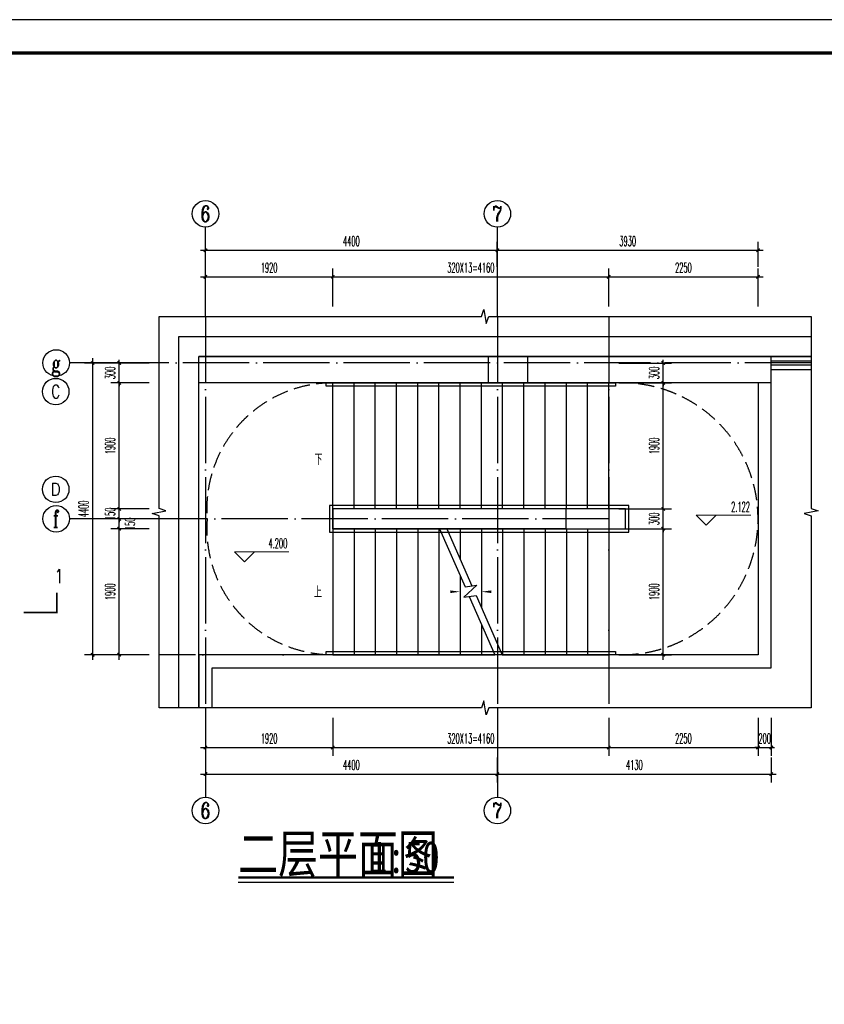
# Model space of a CAD drawing. Extents: x 1779708 to 7299578, y -1121471 to 88434.
# Tile 661 of 1056: x 6061197 to 6073326, y -959000 to -944150. Entities that reach past the tile are written whole.
import ezdxf
from ezdxf.enums import TextEntityAlignment as Align

# ---------------------------------------------------------------- set-up
doc = ezdxf.new("R2010")
doc.units = 0
doc.header["$LTSCALE"] = 1000
doc.header["$MEASUREMENT"] = 0
doc.linetypes.add('DASH', pattern=[0.35, 0.25, -0.1])
doc.linetypes.add('DOTE', pattern=[2.42, 2, -0.2, 0.02, -0.2])
doc.layers.get('0').update_dxf_attribs({"linetype": 'CONTINUOUS'})
doc.layers.get('Defpoints').update_dxf_attribs({"linetype": 'CONTINUOUS'})
for name, color, linetype in [('AXIS', 3, 'CONTINUOUS'), ('AXIS_TEXT', 7, 'CONTINUOUS'), ('DIM_SYMB', 3, 'CONTINUOUS'), ('DOTE', 1, 'DOTE'), ('PUB_DIM', 3, 'CONTINUOUS'), ('PUB_TEXT', 7, 'CONTINUOUS'), ('PUB_TITLE', 4, 'CONTINUOUS'), ('STAIR', 2, 'CONTINUOUS'), ('WALL', 255, 'CONTINUOUS'), ('可见线', 6, 'CONTINUOUS'), ('填充细线', 8, 'CONTINUOUS'), ('室外构件', 4, 'CONTINUOUS'), ('栏杆', 6, 'CONTINUOUS')]:
    doc.layers.add(name, color=color, linetype=linetype)
doc.layers.add('DIM_ELEV', color=3, linetype='CONTINUOUS', lineweight=13)
doc.styles.add('-仿宋_GB2312', font='txt', dxfattribs={"width": 0.8})
doc.styles.add('_TCH_AXIS', font='COMPLEX', dxfattribs={"bigfont": 'GBCBIG'})
doc.styles.add('_TCH_DIM', font='SIMPLEX.shx', dxfattribs={"width": 0.7, "bigfont": 'GBCBIG.shx'})
doc.styles.add('_TCH_DIM_T3', font='SIMPLEX.shx', dxfattribs={"width": 0.494118, "bigfont": 'GBCBIG.shx'})
doc.styles.add('_TCH_LABEL', font='COMPLEX', dxfattribs={"bigfont": 'GBCBIG'})
doc.styles.add('COMPLEX', font='COMPLEX')
doc.dimstyles.new('_TCH_ARCH&&50', dxfattribs={"dimtxt": 148.75, "dimasz": 50, "dimexe": 125, "dimexo": 150, "dimgap": 63.125, "dimtad": 1, "dimdec": 0, "dimzin": 0, "dimdsep": 46, "dimtxsty": '_TCH_DIM_T3', "dimblk": 'ARCHTICK', "dimcen": 0.09, "dimdle": 75, "dimclrt": 7, "dimazin": 2, "dimtfac": 1, "dimtdec": 0, "dimtix": 1, "dimtmove": 2, "dimatfit": 3, "dimfxl": 250, "dimtolj": 1, "dimtzin": 0, "dimarcsym": 0})

# ---------------------------------------------------------------- blocks, each defined once
blk = doc.blocks.new('A$C3D8761CE')
at = {"layer": 'PUB_TITLE'}
blk.add_lwpolyline([(0, 0), (84100, 0), (84100, 59400), (0, 59400)], close=True, dxfattribs=at)
at = {"layer": 'PUB_TITLE', "const_width": 100}
blk.add_lwpolyline([(2500, 1000), (83100, 1000), (83100, 58400), (2500, 58400)], close=True, dxfattribs=at)
blk = doc.blocks.new('_AXISO')
blk.add_circle((0, 0), 0.5)
at = {"layer": 'AXIS_TEXT', "style": 'COMPLEX', "width": 1.041667}
blk.add_attdef('A', text='', height=0.56, dxfattribs=at).set_placement((-0.25, -0.28), (0.25, -0.28), align=Align.FIT)
blk = doc.blocks.new('_ArchTick')
at = {"color": 0, "linetype": 'ByBlock', "const_width": 0.4}
blk.add_lwpolyline([(-0.5, -0.5), (0.5, 0.5)], dxfattribs=at)
blk = doc.blocks.new('*D1974')
at = {"layer": 'Defpoints', "color": 0, "transparency": 16777216}
for p in [(6063997, -954528), (6065917, -954528), (6065917, -955128)]:
    blk.add_point(p, dxfattribs=at)
at = {"layer": 'PUB_DIM', "color": 0, "lineweight": -2, "transparency": 16777216}
for p, q in [((6063997, -954678), (6063997, -955253)), ((6065917, -954678), (6065917, -955253)), ((6063922, -955128), (6065992, -955128))]:
    blk.add_line(p, q, dxfattribs=at)
at = {"layer": 'PUB_DIM', "color": 0, "lineweight": -2, "transparency": 16777216, "xscale": 50, "yscale": 50, "zscale": 50, "rotation": 180}
blk.add_blockref('_ArchTick', (6063997, -955128), dxfattribs=at)
at = {"layer": 'PUB_DIM', "color": 0, "lineweight": -2, "transparency": 16777216, "xscale": 50, "yscale": 50, "zscale": 50}
blk.add_blockref('_ArchTick', (6065917, -955128), dxfattribs=at)
at = {"layer": 'PUB_DIM', "color": 7, "transparency": 16777216, "insert": (6064957, -954990), "char_height": 148.8, "attachment_point": 5, "style": '_TCH_DIM_T3'}
blk.add_mtext('\\A1;1920', dxfattribs=at)
blk = doc.blocks.new('*D1975')
at = {"layer": 'Defpoints', "color": 0, "transparency": 16777216}
for p in [(6065917, -954528), (6070077, -954528), (6070077, -955128)]:
    blk.add_point(p, dxfattribs=at)
at = {"layer": 'PUB_DIM', "color": 0, "lineweight": -2, "transparency": 16777216}
for p, q in [((6065917, -954678), (6065917, -955253)), ((6070077, -954678), (6070077, -955253)), ((6065842, -955128), (6070152, -955128))]:
    blk.add_line(p, q, dxfattribs=at)
at = {"layer": 'PUB_DIM', "color": 0, "lineweight": -2, "transparency": 16777216, "xscale": 50, "yscale": 50, "zscale": 50, "rotation": 180}
blk.add_blockref('_ArchTick', (6065917, -955128), dxfattribs=at)
at = {"layer": 'PUB_DIM', "color": 0, "lineweight": -2, "transparency": 16777216, "xscale": 50, "yscale": 50, "zscale": 50}
blk.add_blockref('_ArchTick', (6070077, -955128), dxfattribs=at)
at = {"layer": 'PUB_DIM', "color": 7, "transparency": 16777216, "insert": (6067997, -954990), "char_height": 148.75, "attachment_point": 5, "style": '_TCH_DIM_T3'}
blk.add_mtext('\\A1;320X13=4160', dxfattribs=at)
blk = doc.blocks.new('*D1976')
at = {"layer": 'Defpoints', "color": 0, "transparency": 16777216}
for p in [(6070077, -954528), (6072327, -954528), (6072327, -955128)]:
    blk.add_point(p, dxfattribs=at)
at = {"layer": 'PUB_DIM', "color": 0, "lineweight": -2, "transparency": 16777216}
for p, q in [((6070077, -954678), (6070077, -955253)), ((6072327, -954678), (6072327, -955253)), ((6070002, -955128), (6072402, -955128))]:
    blk.add_line(p, q, dxfattribs=at)
at = {"layer": 'PUB_DIM', "color": 0, "lineweight": -2, "transparency": 16777216, "xscale": 50, "yscale": 50, "zscale": 50, "rotation": 180}
blk.add_blockref('_ArchTick', (6070077, -955128), dxfattribs=at)
at = {"layer": 'PUB_DIM', "color": 0, "lineweight": -2, "transparency": 16777216, "xscale": 50, "yscale": 50, "zscale": 50}
blk.add_blockref('_ArchTick', (6072327, -955128), dxfattribs=at)
at = {"layer": 'PUB_DIM', "color": 7, "transparency": 16777216, "insert": (6071202, -954990), "char_height": 148.8, "attachment_point": 5, "style": '_TCH_DIM_T3'}
blk.add_mtext('\\A1;2250', dxfattribs=at)
blk = doc.blocks.new('*D1977')
at = {"layer": 'Defpoints', "color": 0, "transparency": 16777216}
for p in [(6072327, -954528), (6072527, -954528), (6072527, -955128)]:
    blk.add_point(p, dxfattribs=at)
at = {"layer": 'PUB_DIM', "color": 0, "lineweight": -2, "transparency": 16777216}
for p, q in [((6072327, -954678), (6072327, -955253)), ((6072527, -954678), (6072527, -955253)), ((6072327, -955128), (6072277, -955128)), ((6072327, -955128), (6072527, -955128)), ((6072527, -955128), (6072577, -955128))]:
    blk.add_line(p, q, dxfattribs=at)
at = {"layer": 'PUB_DIM', "color": 0, "lineweight": -2, "transparency": 16777216, "xscale": 50, "yscale": 50, "zscale": 50}
blk.add_blockref('_ArchTick', (6072327, -955128), dxfattribs=at)
at = {"layer": 'PUB_DIM', "color": 0, "lineweight": -2, "transparency": 16777216, "xscale": 50, "yscale": 50, "zscale": 50, "rotation": 180}
blk.add_blockref('_ArchTick', (6072527, -955128), dxfattribs=at)
at = {"layer": 'PUB_DIM', "color": 7, "transparency": 16777216, "insert": (6072427, -954990), "char_height": 148.8, "attachment_point": 5, "style": '_TCH_DIM_T3'}
blk.add_mtext('\\A1;200', dxfattribs=at)
blk = doc.blocks.new('*D1978')
at = {"layer": 'Defpoints', "color": 0, "transparency": 16777216}
for p in [(6062697, -951828), (6063297, -951828), (6063297, -953728)]:
    blk.add_point(p, dxfattribs=at)
at = {"layer": 'PUB_DIM', "color": 0, "lineweight": -2, "transparency": 16777216}
for p, q in [((6063147, -951828), (6062572, -951828)), ((6062697, -953803), (6062697, -951753)), ((6063147, -953728), (6062572, -953728))]:
    blk.add_line(p, q, dxfattribs=at)
at = {"layer": 'PUB_DIM', "color": 0, "lineweight": -2, "transparency": 16777216, "xscale": 50, "yscale": 50, "zscale": 50}
for p, rotation in [((6062697, -951828), 90), ((6062697, -953728), 270)]:
    blk.add_blockref('_ArchTick', p, dxfattribs=dict(at, rotation=rotation))
at = {"layer": 'PUB_DIM', "color": 7, "transparency": 16777216, "insert": (6062560, -952778), "char_height": 148.8, "attachment_point": 5, "rotation": 90, "style": '_TCH_DIM_T3'}
blk.add_mtext('\\A1;1900', dxfattribs=at)
blk = doc.blocks.new('*D1979')
at = {"layer": 'Defpoints', "color": 0, "transparency": 16777216}
for p in [(6062697, -951678), (6063297, -951678), (6063297, -951828)]:
    blk.add_point(p, dxfattribs=at)
at = {"layer": 'PUB_DIM', "color": 0, "lineweight": -2, "transparency": 16777216}
for p, q in [((6063147, -951678), (6062572, -951678)), ((6062697, -951903), (6062697, -951603)), ((6063147, -951828), (6062572, -951828))]:
    blk.add_line(p, q, dxfattribs=at)
at = {"layer": 'PUB_DIM', "color": 0, "lineweight": -2, "transparency": 16777216, "xscale": 50, "yscale": 50, "zscale": 50}
for p, rotation in [((6062697, -951678), 90), ((6062697, -951828), 270)]:
    blk.add_blockref('_ArchTick', p, dxfattribs=dict(at, rotation=rotation))
at = {"layer": 'PUB_DIM', "color": 7, "transparency": 16777216, "insert": (6062860, -951753), "char_height": 148.8, "attachment_point": 5, "rotation": 90, "style": '_TCH_DIM_T3'}
blk.add_mtext('\\A1;150', dxfattribs=at)
blk = doc.blocks.new('*D1980')
at = {"layer": 'Defpoints', "color": 0, "transparency": 16777216}
for p in [(6062697, -951528), (6063297, -951528), (6063297, -951678)]:
    blk.add_point(p, dxfattribs=at)
at = {"layer": 'PUB_DIM', "color": 0, "lineweight": -2, "transparency": 16777216}
for p, q in [((6063147, -951528), (6062572, -951528)), ((6062697, -951528), (6062697, -951478)), ((6062697, -951678), (6062697, -951528)), ((6063147, -951678), (6062572, -951678)), ((6062697, -951678), (6062697, -951728))]:
    blk.add_line(p, q, dxfattribs=at)
at = {"layer": 'PUB_DIM', "color": 0, "lineweight": -2, "transparency": 16777216, "xscale": 50, "yscale": 50, "zscale": 50}
for p, rotation in [((6062697, -951528), 270), ((6062697, -951678), 90)]:
    blk.add_blockref('_ArchTick', p, dxfattribs=dict(at, rotation=rotation))
at = {"layer": 'PUB_DIM', "color": 7, "transparency": 16777216, "insert": (6062560, -951603), "char_height": 148.8, "attachment_point": 5, "rotation": 90, "style": '_TCH_DIM_T3'}
blk.add_mtext('\\A1;150', dxfattribs=at)
blk = doc.blocks.new('*D1981')
at = {"layer": 'Defpoints', "color": 0, "transparency": 16777216}
for p in [(6062697, -949628), (6063297, -949628), (6063297, -951528)]:
    blk.add_point(p, dxfattribs=at)
at = {"layer": 'PUB_DIM', "color": 0, "lineweight": -2, "transparency": 16777216}
for p, q in [((6063147, -949628), (6062572, -949628)), ((6062697, -951603), (6062697, -949553)), ((6063147, -951528), (6062572, -951528))]:
    blk.add_line(p, q, dxfattribs=at)
at = {"layer": 'PUB_DIM', "color": 0, "lineweight": -2, "transparency": 16777216, "xscale": 50, "yscale": 50, "zscale": 50}
for p, rotation in [((6062697, -949628), 90), ((6062697, -951528), 270)]:
    blk.add_blockref('_ArchTick', p, dxfattribs=dict(at, rotation=rotation))
at = {"layer": 'PUB_DIM', "color": 7, "transparency": 16777216, "insert": (6062560, -950578), "char_height": 148.8, "attachment_point": 5, "rotation": 90, "style": '_TCH_DIM_T3'}
blk.add_mtext('\\A1;1900', dxfattribs=at)
blk = doc.blocks.new('*D1982')
at = {"layer": 'Defpoints', "color": 0, "transparency": 16777216}
for p in [(6062697, -949328), (6063297, -949328), (6063297, -949628)]:
    blk.add_point(p, dxfattribs=at)
at = {"layer": 'PUB_DIM', "color": 0, "lineweight": -2, "transparency": 16777216}
for p, q in [((6063147, -949328), (6062572, -949328)), ((6062697, -949328), (6062697, -949278)), ((6062697, -949628), (6062697, -949328)), ((6063147, -949628), (6062572, -949628)), ((6062697, -949628), (6062697, -949678))]:
    blk.add_line(p, q, dxfattribs=at)
at = {"layer": 'PUB_DIM', "color": 0, "lineweight": -2, "transparency": 16777216, "xscale": 50, "yscale": 50, "zscale": 50}
for p, rotation in [((6062697, -949328), 270), ((6062697, -949628), 90)]:
    blk.add_blockref('_ArchTick', p, dxfattribs=dict(at, rotation=rotation))
at = {"layer": 'PUB_DIM', "color": 7, "transparency": 16777216, "insert": (6062560, -949478), "char_height": 148.8, "attachment_point": 5, "rotation": 90, "style": '_TCH_DIM_T3'}
blk.add_mtext('\\A1;300', dxfattribs=at)
blk = doc.blocks.new('*D1983')
at = {"layer": 'Defpoints', "color": 0, "transparency": 16777216}
for p in [(6072327, -948028), (6070077, -948628), (6072327, -948628)]:
    blk.add_point(p, dxfattribs=at)
at = {"layer": 'PUB_DIM', "color": 0, "lineweight": -2, "transparency": 16777216}
for p, q in [((6070077, -948478), (6070077, -947903)), ((6072327, -948478), (6072327, -947903)), ((6070002, -948028), (6072402, -948028))]:
    blk.add_line(p, q, dxfattribs=at)
at = {"layer": 'PUB_DIM', "color": 0, "lineweight": -2, "transparency": 16777216, "xscale": 50, "yscale": 50, "zscale": 50, "rotation": 180}
blk.add_blockref('_ArchTick', (6070077, -948028), dxfattribs=at)
at = {"layer": 'PUB_DIM', "color": 0, "lineweight": -2, "transparency": 16777216, "xscale": 50, "yscale": 50, "zscale": 50}
blk.add_blockref('_ArchTick', (6072327, -948028), dxfattribs=at)
at = {"layer": 'PUB_DIM', "color": 7, "transparency": 16777216, "insert": (6071202, -947890), "char_height": 148.8, "attachment_point": 5, "style": '_TCH_DIM_T3'}
blk.add_mtext('\\A1;2250', dxfattribs=at)
blk = doc.blocks.new('*D1984')
at = {"layer": 'Defpoints', "color": 0, "transparency": 16777216}
for p in [(6070077, -948028), (6065917, -948628), (6070077, -948628)]:
    blk.add_point(p, dxfattribs=at)
at = {"layer": 'PUB_DIM', "color": 0, "lineweight": -2, "transparency": 16777216}
for p, q in [((6065917, -948478), (6065917, -947903)), ((6070077, -948478), (6070077, -947903)), ((6065842, -948028), (6070152, -948028))]:
    blk.add_line(p, q, dxfattribs=at)
at = {"layer": 'PUB_DIM', "color": 0, "lineweight": -2, "transparency": 16777216, "xscale": 50, "yscale": 50, "zscale": 50, "rotation": 180}
blk.add_blockref('_ArchTick', (6065917, -948028), dxfattribs=at)
at = {"layer": 'PUB_DIM', "color": 0, "lineweight": -2, "transparency": 16777216, "xscale": 50, "yscale": 50, "zscale": 50}
blk.add_blockref('_ArchTick', (6070077, -948028), dxfattribs=at)
at = {"layer": 'PUB_DIM', "color": 7, "transparency": 16777216, "insert": (6067997, -947890), "char_height": 148.75, "attachment_point": 5, "style": '_TCH_DIM_T3'}
blk.add_mtext('\\A1;320X13=4160', dxfattribs=at)
blk = doc.blocks.new('*D1985')
at = {"layer": 'Defpoints', "color": 0, "transparency": 16777216}
for p in [(6065917, -948028), (6063997, -948628), (6065917, -948628)]:
    blk.add_point(p, dxfattribs=at)
at = {"layer": 'PUB_DIM', "color": 0, "lineweight": -2, "transparency": 16777216}
for p, q in [((6063997, -948478), (6063997, -947903)), ((6065917, -948478), (6065917, -947903)), ((6063922, -948028), (6065992, -948028))]:
    blk.add_line(p, q, dxfattribs=at)
at = {"layer": 'PUB_DIM', "color": 0, "lineweight": -2, "transparency": 16777216, "xscale": 50, "yscale": 50, "zscale": 50, "rotation": 180}
blk.add_blockref('_ArchTick', (6063997, -948028), dxfattribs=at)
at = {"layer": 'PUB_DIM', "color": 0, "lineweight": -2, "transparency": 16777216, "xscale": 50, "yscale": 50, "zscale": 50}
blk.add_blockref('_ArchTick', (6065917, -948028), dxfattribs=at)
at = {"layer": 'PUB_DIM', "color": 7, "transparency": 16777216, "insert": (6064957, -947890), "char_height": 148.8, "attachment_point": 5, "style": '_TCH_DIM_T3'}
blk.add_mtext('\\A1;1920', dxfattribs=at)
blk = doc.blocks.new('*D1986')
at = {"layer": 'Defpoints', "color": 0, "transparency": 16777216}
for p in [(6068397, -947628), (6063997, -948028), (6068397, -948028)]:
    blk.add_point(p, dxfattribs=at)
at = {"layer": 'PUB_DIM', "color": 0, "lineweight": -2, "transparency": 16777216}
for p, q in [((6063997, -947878), (6063997, -947503)), ((6068397, -947878), (6068397, -947503)), ((6063922, -947628), (6068472, -947628))]:
    blk.add_line(p, q, dxfattribs=at)
at = {"layer": 'PUB_DIM', "color": 0, "lineweight": -2, "transparency": 16777216, "xscale": 50, "yscale": 50, "zscale": 50, "rotation": 180}
blk.add_blockref('_ArchTick', (6063997, -947628), dxfattribs=at)
at = {"layer": 'PUB_DIM', "color": 0, "lineweight": -2, "transparency": 16777216, "xscale": 50, "yscale": 50, "zscale": 50}
blk.add_blockref('_ArchTick', (6068397, -947628), dxfattribs=at)
at = {"layer": 'PUB_DIM', "color": 7, "transparency": 16777216, "insert": (6066197, -947490), "char_height": 148.8, "attachment_point": 5, "style": '_TCH_DIM_T3'}
blk.add_mtext('\\A1;4400', dxfattribs=at)
blk = doc.blocks.new('*D1987')
at = {"layer": 'Defpoints', "color": 0, "transparency": 16777216}
for p in [(6072327, -947628), (6068397, -948028), (6072327, -948028)]:
    blk.add_point(p, dxfattribs=at)
at = {"layer": 'PUB_DIM', "color": 0, "lineweight": -2, "transparency": 16777216}
for p, q in [((6068397, -947878), (6068397, -947503)), ((6072327, -947878), (6072327, -947503)), ((6068322, -947628), (6072402, -947628))]:
    blk.add_line(p, q, dxfattribs=at)
at = {"layer": 'PUB_DIM', "color": 0, "lineweight": -2, "transparency": 16777216, "xscale": 50, "yscale": 50, "zscale": 50, "rotation": 180}
blk.add_blockref('_ArchTick', (6068397, -947628), dxfattribs=at)
at = {"layer": 'PUB_DIM', "color": 0, "lineweight": -2, "transparency": 16777216, "xscale": 50, "yscale": 50, "zscale": 50}
blk.add_blockref('_ArchTick', (6072327, -947628), dxfattribs=at)
at = {"layer": 'PUB_DIM', "color": 7, "transparency": 16777216, "insert": (6070362, -947490), "char_height": 148.8, "attachment_point": 5, "style": '_TCH_DIM_T3'}
blk.add_mtext('\\A1;3930', dxfattribs=at)
blk = doc.blocks.new('*D1988')
at = {"layer": 'Defpoints', "color": 0, "transparency": 16777216}
for p in [(6063997, -955128), (6068397, -955128), (6068397, -955528)]:
    blk.add_point(p, dxfattribs=at)
at = {"layer": 'PUB_DIM', "color": 0, "lineweight": -2, "transparency": 16777216}
for p, q in [((6063997, -955278), (6063997, -955653)), ((6068397, -955278), (6068397, -955653)), ((6063922, -955528), (6068472, -955528))]:
    blk.add_line(p, q, dxfattribs=at)
at = {"layer": 'PUB_DIM', "color": 0, "lineweight": -2, "transparency": 16777216, "xscale": 50, "yscale": 50, "zscale": 50, "rotation": 180}
blk.add_blockref('_ArchTick', (6063997, -955528), dxfattribs=at)
at = {"layer": 'PUB_DIM', "color": 0, "lineweight": -2, "transparency": 16777216, "xscale": 50, "yscale": 50, "zscale": 50}
blk.add_blockref('_ArchTick', (6068397, -955528), dxfattribs=at)
at = {"layer": 'PUB_DIM', "color": 7, "transparency": 16777216, "insert": (6066197, -955390), "char_height": 148.8, "attachment_point": 5, "style": '_TCH_DIM_T3'}
blk.add_mtext('\\A1;4400', dxfattribs=at)
blk = doc.blocks.new('*D1989')
at = {"layer": 'Defpoints', "color": 0, "transparency": 16777216}
for p in [(6068397, -955128), (6072527, -955128), (6072527, -955528)]:
    blk.add_point(p, dxfattribs=at)
at = {"layer": 'PUB_DIM', "color": 0, "lineweight": -2, "transparency": 16777216}
for p, q in [((6068397, -955278), (6068397, -955653)), ((6072527, -955278), (6072527, -955653)), ((6068322, -955528), (6072602, -955528))]:
    blk.add_line(p, q, dxfattribs=at)
at = {"layer": 'PUB_DIM', "color": 0, "lineweight": -2, "transparency": 16777216, "xscale": 50, "yscale": 50, "zscale": 50, "rotation": 180}
blk.add_blockref('_ArchTick', (6068397, -955528), dxfattribs=at)
at = {"layer": 'PUB_DIM', "color": 0, "lineweight": -2, "transparency": 16777216, "xscale": 50, "yscale": 50, "zscale": 50}
blk.add_blockref('_ArchTick', (6072527, -955528), dxfattribs=at)
at = {"layer": 'PUB_DIM', "color": 7, "transparency": 16777216, "insert": (6070462, -955390), "char_height": 148.8, "attachment_point": 5, "style": '_TCH_DIM_T3'}
blk.add_mtext('\\A1;4130', dxfattribs=at)
blk = doc.blocks.new('*D1990')
at = {"layer": 'Defpoints', "color": 0, "transparency": 16777216}
for p in [(6062297, -949328), (6062897, -949328), (6062897, -953728)]:
    blk.add_point(p, dxfattribs=at)
at = {"layer": 'PUB_DIM', "color": 0, "lineweight": -2, "transparency": 16777216}
for p, q in [((6062747, -949328), (6062172, -949328)), ((6062297, -953803), (6062297, -949253)), ((6062747, -953728), (6062172, -953728))]:
    blk.add_line(p, q, dxfattribs=at)
at = {"layer": 'PUB_DIM', "color": 0, "lineweight": -2, "transparency": 16777216, "xscale": 50, "yscale": 50, "zscale": 50}
for p, rotation in [((6062297, -949328), 90), ((6062297, -953728), 270)]:
    blk.add_blockref('_ArchTick', p, dxfattribs=dict(at, rotation=rotation))
at = {"layer": 'PUB_DIM', "color": 7, "transparency": 16777216, "insert": (6062160, -951528), "char_height": 148.8, "attachment_point": 5, "rotation": 90, "style": '_TCH_DIM_T3'}
blk.add_mtext('\\A1;4400', dxfattribs=at)
blk = doc.blocks.new('*D2163')
at = {"layer": 'Defpoints', "color": 0, "transparency": 16777216}
for p in [(6070077, -951828), (6070897, -951828), (6070077, -953728)]:
    blk.add_point(p, dxfattribs=at)
at = {"layer": 'PUB_DIM', "color": 0, "lineweight": -2, "transparency": 16777216}
for p, q in [((6070227, -951828), (6071022, -951828)), ((6070897, -953803), (6070897, -951753)), ((6070227, -953728), (6071022, -953728))]:
    blk.add_line(p, q, dxfattribs=at)
at = {"layer": 'PUB_DIM', "color": 0, "lineweight": -2, "transparency": 16777216, "xscale": 50, "yscale": 50, "zscale": 50}
for p, rotation in [((6070897, -951828), 90), ((6070897, -953728), 270)]:
    blk.add_blockref('_ArchTick', p, dxfattribs=dict(at, rotation=rotation))
at = {"layer": 'PUB_DIM', "color": 7, "transparency": 16777216, "insert": (6070760, -952778), "char_height": 148.8, "attachment_point": 5, "rotation": 90, "style": '_TCH_DIM_T3'}
blk.add_mtext('\\A1;1900', dxfattribs=at)
blk = doc.blocks.new('*D2164')
at = {"layer": 'Defpoints', "color": 0, "transparency": 16777216}
for p in [(6070077, -951528), (6070897, -951528), (6070077, -951828)]:
    blk.add_point(p, dxfattribs=at)
at = {"layer": 'PUB_DIM', "color": 0, "lineweight": -2, "transparency": 16777216}
for p, q in [((6070227, -951528), (6071022, -951528)), ((6070897, -951528), (6070897, -951478)), ((6070897, -951828), (6070897, -951528)), ((6070227, -951828), (6071022, -951828)), ((6070897, -951828), (6070897, -951878))]:
    blk.add_line(p, q, dxfattribs=at)
at = {"layer": 'PUB_DIM', "color": 0, "lineweight": -2, "transparency": 16777216, "xscale": 50, "yscale": 50, "zscale": 50}
for p, rotation in [((6070897, -951528), 270), ((6070897, -951828), 90)]:
    blk.add_blockref('_ArchTick', p, dxfattribs=dict(at, rotation=rotation))
at = {"layer": 'PUB_DIM', "color": 7, "transparency": 16777216, "insert": (6070760, -951678), "char_height": 148.8, "attachment_point": 5, "rotation": 90, "style": '_TCH_DIM_T3'}
blk.add_mtext('\\A1;300', dxfattribs=at)
blk = doc.blocks.new('*D2165')
at = {"layer": 'Defpoints', "color": 0, "transparency": 16777216}
for p in [(6070077, -949628), (6070897, -949628), (6070077, -951528)]:
    blk.add_point(p, dxfattribs=at)
at = {"layer": 'PUB_DIM', "color": 0, "lineweight": -2, "transparency": 16777216}
for p, q in [((6070227, -949628), (6071022, -949628)), ((6070897, -951603), (6070897, -949553)), ((6070227, -951528), (6071022, -951528))]:
    blk.add_line(p, q, dxfattribs=at)
at = {"layer": 'PUB_DIM', "color": 0, "lineweight": -2, "transparency": 16777216, "xscale": 50, "yscale": 50, "zscale": 50}
for p, rotation in [((6070897, -949628), 90), ((6070897, -951528), 270)]:
    blk.add_blockref('_ArchTick', p, dxfattribs=dict(at, rotation=rotation))
at = {"layer": 'PUB_DIM', "color": 7, "transparency": 16777216, "insert": (6070760, -950578), "char_height": 148.8, "attachment_point": 5, "rotation": 90, "style": '_TCH_DIM_T3'}
blk.add_mtext('\\A1;1900', dxfattribs=at)
blk = doc.blocks.new('*D2166')
at = {"layer": 'Defpoints', "color": 0, "transparency": 16777216}
for p in [(6070077, -949328), (6070897, -949328), (6070077, -949628)]:
    blk.add_point(p, dxfattribs=at)
at = {"layer": 'PUB_DIM', "color": 0, "lineweight": -2, "transparency": 16777216}
for p, q in [((6070227, -949328), (6071022, -949328)), ((6070897, -949328), (6070897, -949278)), ((6070897, -949628), (6070897, -949328)), ((6070227, -949628), (6071022, -949628)), ((6070897, -949628), (6070897, -949678))]:
    blk.add_line(p, q, dxfattribs=at)
at = {"layer": 'PUB_DIM', "color": 0, "lineweight": -2, "transparency": 16777216, "xscale": 50, "yscale": 50, "zscale": 50}
for p, rotation in [((6070897, -949328), 270), ((6070897, -949628), 90)]:
    blk.add_blockref('_ArchTick', p, dxfattribs=dict(at, rotation=rotation))
at = {"layer": 'PUB_DIM', "color": 7, "transparency": 16777216, "insert": (6070760, -949478), "char_height": 148.8, "attachment_point": 5, "rotation": 90, "style": '_TCH_DIM_T3'}
blk.add_mtext('\\A1;300', dxfattribs=at)

msp = doc.modelspace()

# ---------------------------------------------------------------- linework, layer by layer
at = {"layer": 'AXIS'}
for p, q in [((6063997.3, -948627.7), (6063997.3, -947277.7)), ((6068397.3, -948627.7), (6068397.3, -947277.7)), ((6063297.3, -949327.7), (6061947.3, -949327.7)), ((6063297.3, -951677.7), (6061947.3, -951677.7)), ((6063997.3, -954527.7), (6063997.3, -955877.7)), ((6068397.3, -954527.7), (6068397.3, -955877.7))]:
    msp.add_line(p, q, dxfattribs=at)
for centre in [(6061739.7, -949759.3), (6061739.7, -951233.3)]:
    msp.add_circle(centre, 200, dxfattribs=at)
at = {"layer": 'DIM_ELEV'}
for p, q in [((6071546.2, -951775), (6071396.2, -951625)), ((6071396.2, -951625), (6072216.4, -951625)), ((6071546.2, -951775), (6071696.2, -951625)), ((6064586.3, -952324.3), (6064436.3, -952174.3)), ((6064436.3, -952174.3), (6065256.5, -952174.3)), ((6064586.3, -952324.3), (6064736.3, -952174.3))]:
    msp.add_line(p, q, dxfattribs=at)
at = {"layer": 'DIM_SYMB'}
for points in [[(6063297.3, -948627.7), (6068156, -948627.7), (6068194.2, -948522.7), (6068231.2, -948732.7), (6068268.5, -948627.7), (6073127.3, -948627.7)], [(6063297.3, -954527.7), (6063297.3, -951634), (6063192.3, -951595.7), (6063402.3, -951558.7), (6063297.3, -951521.5), (6063297.3, -948627.7)], [(6073127.3, -948627.7), (6073127.3, -951521.5), (6073232.3, -951559.7), (6073022.3, -951596.7), (6073127.3, -951634), (6073127.3, -954527.7)], [(6073127.3, -954527.7), (6068268.5, -954527.7), (6068230.3, -954632.7), (6068193.3, -954422.7), (6068156, -954527.7), (6063297.3, -954527.7)], [(6064490.9, -957159.1), (6067743.4, -957159.1)]]:
    msp.add_lwpolyline(points, dxfattribs=at)
for points in [[(6065757.3, -950777.7, 0, 0, 0), (6071192.4, -950777.7, 0, 0, 0), (6071192.4, -952777.7, 0, 0, 0), (6068157.3, -952777.7, 0, 40, 0), (6068307.3, -952777.7, 0, 0, 0)], [(6065757.3, -952777.7, 0, 0, 0), (6067837.3, -952777.7, 0, 40, 0), (6067687.3, -952777.7, 0, 0, 0)]]:
    msp.add_lwpolyline(points, format="xyseb", dxfattribs=at)
for points, const_width in [([(6061756.2, -952792.7), (6061756.2, -953092.7), (6061256.2, -953092.7)], 25), ([(6064490.9, -957089.1), (6067743.4, -957089.1)], 35)]:
    msp.add_lwpolyline(points, dxfattribs=dict(at, const_width=const_width))
at = {"layer": 'DOTE', "ltscale": 0.5}
for p, q in [((6063997.3, -948627.7), (6063997.3, -954527.7)), ((6068397.3, -948627.7), (6068397.3, -954527.7)), ((6070077.3, -948627.7), (6070077.3, -954527.7)), ((6073127.3, -949327.7), (6063297.3, -949327.7)), ((6070077.3, -951677.7), (6063297.3, -951677.7)), ((6069897.3, -953727.7), (6063297.3, -953727.7))]:
    msp.add_line(p, q, dxfattribs=at)
at = {"layer": 'STAIR'}
for p, q in [((6070077.3, -949627.7), (6065917.3, -949627.7)), ((6065917.3, -951527.7), (6065917.3, -949627.7)), ((6066237.3, -951527.7), (6066237.3, -949627.7)), ((6066557.3, -951527.7), (6066557.3, -949627.7)), ((6066877.3, -951527.7), (6066877.3, -949627.7)), ((6067197.3, -951527.7), (6067197.3, -949627.7)), ((6067517.3, -951527.7), (6067517.3, -949627.7)), ((6067837.3, -951527.7), (6067837.3, -949627.7)), ((6068157.3, -951527.7), (6068157.3, -949627.7)), ((6068477.3, -951527.7), (6068477.3, -949627.7)), ((6068797.3, -951527.7), (6068797.3, -949627.7)), ((6069117.3, -951527.7), (6069117.3, -949627.7)), ((6069437.3, -951527.7), (6069437.3, -949627.7)), ((6069757.3, -951527.7), (6069757.3, -949627.7)), ((6070077.3, -951527.7), (6070077.3, -949627.7)), ((6070077.3, -951527.7), (6065917.3, -951527.7)), ((6065917.3, -951827.7), (6067526.7, -951827.7)), ((6065917.3, -951827.7), (6065917.3, -953727.7)), ((6066237.3, -951827.7), (6066237.3, -953727.7)), ((6066557.3, -951827.7), (6066557.3, -953727.7)), ((6066877.3, -951827.7), (6066877.3, -953727.7)), ((6067197.3, -951827.7), (6067197.3, -953727.7)), ((6067517.3, -951827.7), (6067517.3, -953727.7)), ((6067526.7, -951827.7), (6067910, -952703.2)), ((6067635.8, -951827.7), (6069427.3, -951827.7)), ((6067635.8, -951827.7), (6068012.4, -952687.6)), ((6067837.3, -951827.7), (6067837.3, -952287.7)), ((6068157.3, -951827.7), (6068157.3, -953018.4)), ((6068477.3, -951827.7), (6068477.3, -953727.7)), ((6068797.3, -951827.7), (6068797.3, -953727.7)), ((6069117.3, -951827.7), (6069117.3, -953727.7)), ((6069437.3, -951827.7), (6069437.3, -953727.7)), ((6069757.3, -951827.7), (6069757.3, -953727.7)), ((6070077.3, -951827.7), (6070077.3, -953727.7)), ((6067837.3, -952537), (6067837.3, -953727.7)), ((6068086.4, -952676.4), (6067891.8, -952862)), ((6067910, -952703.2), (6068086.4, -952676.4)), ((6067891.8, -952862), (6068076.5, -952833.9)), ((6067974.1, -952849.5), (6068358.7, -953727.7)), ((6068076.5, -952833.9), (6068467.8, -953727.7)), ((6068157.3, -953267.7), (6068157.3, -953727.7)), ((6065917.3, -953727.7), (6068358.7, -953727.7)), ((6068467.8, -953727.7), (6070077.3, -953727.7))]:
    msp.add_line(p, q, dxfattribs=at)
at = {"layer": 'STAIR', "linetype": 'DASH'}
msp.add_line((6070277.3, -949627.5), (6070177.3, -949627.5), dxfattribs=at)
at = {"layer": 'STAIR'}
for points in [[(6066237.3, -949677.7), (6065817.3, -949677.7), (6065817.3, -949627.7), (6070077.3, -949627.7), (6070177.3, -949627.7), (6070177.3, -949677.7)], [(6070377.3, -951477.7), (6065867.3, -951477.7), (6065867.3, -951877.7), (6070377.3, -951877.7)], [(6070327.3, -951527.7), (6065917.3, -951527.7), (6065917.3, -951827.7), (6070327.3, -951827.7)], [(6066237.3, -953727.7), (6065817.3, -953727.7), (6065817.3, -953677.7), (6070077.3, -953677.7), (6070177.3, -953677.7), (6070177.3, -953727.7)]]:
    msp.add_lwpolyline(points, close=True, dxfattribs=at)
at = {"layer": 'WALL'}
for p, q in [((6068257.3, -949227.7), (6063897.3, -949227.7)), ((6063897.3, -949627.7), (6063897.3, -949227.7)), ((6068257.3, -949227.7), (6068257.3, -949627.7)), ((6068857.3, -949227.7), (6068257.3, -949227.7)), ((6072527.3, -949227.7), (6068857.3, -949227.7)), ((6068857.3, -949627.7), (6068857.3, -949227.7)), ((6072527.3, -949627.7), (6072527.3, -949227.7)), ((6068257.3, -949627.7), (6063897.3, -949627.7)), ((6068257.3, -949627.7), (6068857.3, -949627.7)), ((6072527.3, -949627.7), (6068857.3, -949627.7)), ((6069427.3, -951527.7), (6065917.3, -951527.7)), ((6065917.3, -951827.7), (6065917.3, -951527.7)), ((6070327.3, -951527.7), (6069427.3, -951527.7)), ((6069427.3, -951527.7), (6069427.3, -951827.7)), ((6070327.3, -951827.7), (6070327.3, -951527.7)), ((6069427.3, -951827.7), (6065917.3, -951827.7)), ((6069427.3, -951827.7), (6070327.3, -951827.7))]:
    msp.add_line(p, q, dxfattribs=at)
at = {"layer": '填充细线', "linetype": 'DASH'}
for centre, radius, start, end in [((6065917.3, -951527.7), 1900, 90, 184.52806), ((6070277.4, -951677.6), 2050.1, 269.99669, 90.00331), ((6065917.3, -951827.7), 1900, 175.47194, 270)]:
    msp.add_arc(centre, radius, start, end, dxfattribs=at)
at = {"layer": '室外构件'}
for points in [[(6072527.3, -949297.7), (6073127.3, -949297.7)], [(6072527.3, -949357.7), (6073127.3, -949357.7)]]:
    msp.add_lwpolyline(points, dxfattribs=at)
at = {"layer": '栏杆'}
for p, q in [((6072527.3, -953927.7), (6072527.3, -949627.7)), ((6064097.3, -953927.7), (6072527.3, -953927.7))]:
    msp.add_line(p, q, dxfattribs=at)
for points in [[(6063597.3, -954527.7), (6063597.3, -948927.7), (6073127.3, -948927.7)], [(6063897.3, -954527.7), (6063897.3, -949227.7), (6073127.3, -949227.7)], [(6073127.3, -949227.7), (6072527.3, -949227.7)], [(6072527.3, -949427.7), (6073127.3, -949427.7)], [(6072327.3, -949627.7), (6072327.3, -953727.7), (6063897.3, -953727.7), (6063897.3, -954527.7)], [(6064097.3, -954527.7), (6064097.3, -953927.7)]]:
    msp.add_lwpolyline(points, dxfattribs=at)

# ---------------------------------------------------------------- block references
at = {"layer": 'AXIS'}
ref = msp.add_blockref('_AXISO', (6063997.3, -947077.7), dxfattribs=dict(at, xscale=400, yscale=400, zscale=400))
ref.add_attrib('A', '6', dxfattribs={"layer": 'AXIS_TEXT', "height": 238.1, "style": '_TCH_AXIS', "width": 0.928571}).set_placement((6063923.6, -947196.8), (6064070.9, -947196.8), align=Align.FIT)
ref = msp.add_blockref('_AXISO', (6068397.3, -947077.7), dxfattribs=dict(at, xscale=400, yscale=400, zscale=400))
ref.add_attrib('A', '7', dxfattribs={"layer": 'AXIS_TEXT', "height": 233, "style": '_TCH_AXIS'}).set_placement((6068319.6, -947194.2), (6068474.9, -947194.2), align=Align.FIT)
ref = msp.add_blockref('_AXISO', (6061747.3, -949327.7), dxfattribs=dict(at, xscale=400, yscale=400, zscale=400))
ref.add_attrib('A', 'g', dxfattribs={"layer": 'AXIS_TEXT', "height": 243.1, "style": '_TCH_AXIS', "width": 0.857143}).set_placement((6061677.8, -949449.3), (6061816.7, -949449.3), align=Align.FIT)
ref = msp.add_blockref('_AXISO', (6061747.3, -951677.7), dxfattribs=dict(at, xscale=400, yscale=400, zscale=400))
ref.add_attrib('A', 'f', dxfattribs={"layer": 'AXIS_TEXT', "height": 261.7, "style": '_TCH_AXIS', "width": 0.888889}).set_placement((6061697.4, -951808.5), (6061797.1, -951808.5), align=Align.FIT)
ref = msp.add_blockref('_AXISO', (6063997.3, -956077.7), dxfattribs=dict(at, xscale=400, yscale=400, zscale=400))
ref.add_attrib('A', '6', dxfattribs={"layer": 'AXIS_TEXT', "height": 238.1, "style": '_TCH_AXIS', "width": 0.928571}).set_placement((6063923.6, -956196.8), (6064070.9, -956196.8), align=Align.FIT)
ref = msp.add_blockref('_AXISO', (6068397.3, -956077.7), dxfattribs=dict(at, xscale=400, yscale=400, zscale=400))
ref.add_attrib('A', '7', dxfattribs={"layer": 'AXIS_TEXT', "height": 233, "style": '_TCH_AXIS'}).set_placement((6068319.6, -956194.2), (6068474.9, -956194.2), align=Align.FIT)
at = {"layer": '可见线', "xscale": 0.5, "yscale": 0.5, "zscale": 0.5}
msp.add_blockref('A$C3D8761CE', (6048144.5, -973850.2), dxfattribs=at)

# ---------------------------------------------------------------- texts
at = {"layer": 'AXIS_TEXT', "color": 7, "style": '_TCH_AXIS'}
for s, height, p, p2 in [('C', 195.3, (6061669.9, -949857), (6061809.4, -949857)), ('D', 186.5, (6061664.2, -951326.6), (6061815.2, -951326.6))]:
    msp.add_text(s, height=height, dxfattribs=at).set_placement(p, p2, align=Align.FIT)
at = {"layer": 'PUB_TEXT', "color": 7}
for s, height, style, width, p in [('下', 168.8, '_TCH_DIM', 0.7, (6065640.8, -950865.2)), ('2.122', 148.75, '_TCH_DIM', 0.494118, (6071921.4, -951572.5)), ('4.200', 148.75, '_TCH_DIM', 0.494118, (6064947.5, -952121.8)), ('1', 212.5, '_TCH_LABEL', 0.705882, (6061724.1, -952649)), ('上', 168.8, '_TCH_DIM', 0.7, (6065634.3, -952865.2)), ('二层平面图', 578.72, '-仿宋_GB2312', 0.8, (6064490.9, -957019.1)), ('1:50', 482.27, '-仿宋_GB2312', 0.8, (6066478.6, -957019.1))]:
    msp.add_text(s, height=height, dxfattribs=dict(at, style=style, width=width)).set_placement(p)

# ---------------------------------------------------------------- dimensions: what is measured, and where the dimension line sits
at = {"layer": 'PUB_DIM'}
for p1, p2, distance, picture, middle in [((6063997.3, -948027.7), (6068397.3, -948027.7), 400, '*D1986', (6066197.3, -947490.2)), ((6068397.3, -948027.7), (6072327.3, -948027.7), 400, '*D1987', (6070362.3, -947490.2)), ((6063997.3, -948627.7), (6065917.3, -948627.7), 600, '*D1985', (6064957.3, -947890.2)), ((6070077.3, -948627.7), (6072327.3, -948627.7), 600, '*D1983', (6071202.3, -947890.2)), ((6062897.3, -953727.7), (6062897.3, -949327.7), 600, '*D1990', (6062159.8, -951527.7)), ((6063297.3, -949627.7), (6063297.3, -949327.7), 600, '*D1982', (6062559.8, -949477.7)), ((6070077.3, -949627.7), (6070077.3, -949327.7), -820.1, '*D2166', (6070759.9, -949477.7)), ((6063297.3, -951527.7), (6063297.3, -949627.7), 600, '*D1981', (6062559.8, -950577.7)), ((6070077.3, -951527.7), (6070077.3, -949627.7), -820.1, '*D2165', (6070759.9, -950577.7)), ((6063297.3, -951677.7), (6063297.3, -951527.7), 600, '*D1980', (6062559.8, -951602.7)), ((6070077.3, -951827.7), (6070077.3, -951527.7), -820.1, '*D2164', (6070759.9, -951677.7)), ((6063297.3, -953727.7), (6063297.3, -951827.7), 600, '*D1978', (6062559.8, -952777.7)), ((6070077.3, -953727.7), (6070077.3, -951827.7), -820.1, '*D2163', (6070759.9, -952777.7)), ((6063997.3, -954527.7), (6065917.3, -954527.7), -600, '*D1974', (6064957.3, -954990.2)), ((6070077.3, -954527.7), (6072327.3, -954527.7), -600, '*D1976', (6071202.3, -954990.2)), ((6072327.3, -954527.7), (6072527.3, -954527.7), -600, '*D1977', (6072427.3, -954990.2)), ((6063997.3, -955127.7), (6068397.3, -955127.7), -400, '*D1988', (6066197.3, -955390.2)), ((6068397.3, -955127.7), (6072527.3, -955127.7), -400, '*D1989', (6070462.3, -955390.2))]:
    dim = msp.add_aligned_dim(p1=p1, p2=p2, distance=distance, dimstyle='_TCH_ARCH&&50', dxfattribs=at)
    dim.commit()
    dim.dimension.update_dxf_attribs({"geometry": picture, "text_midpoint": middle})
for p1, p2, distance, picture, middle in [((6065917.3, -948627.7), (6070077.3, -948627.7), 600, '*D1984', (6067997.3, -947890.2)), ((6065917.3, -954527.7), (6070077.3, -954527.7), -600, '*D1975', (6067997.3, -954990.2))]:
    dim = msp.add_aligned_dim(p1=p1, p2=p2, distance=distance, text='320X13=4160', dimstyle='_TCH_ARCH&&50', dxfattribs=at)
    dim.commit()
    dim.dimension.update_dxf_attribs({"geometry": picture, "text_midpoint": middle})
dim = msp.add_linear_dim(base=(6062697.3, -951677.7), p1=(6063297.3, -951827.7), p2=(6063297.3, -951677.7), angle=90, dimstyle='_TCH_ARCH&&50', dxfattribs=at)
dim.commit()
dim.dimension.update_dxf_attribs({"geometry": '*D1979', "text_midpoint": (6062859.8, -951752.7), "dimtype": 161})

doc.saveas('drawing.dxf')
